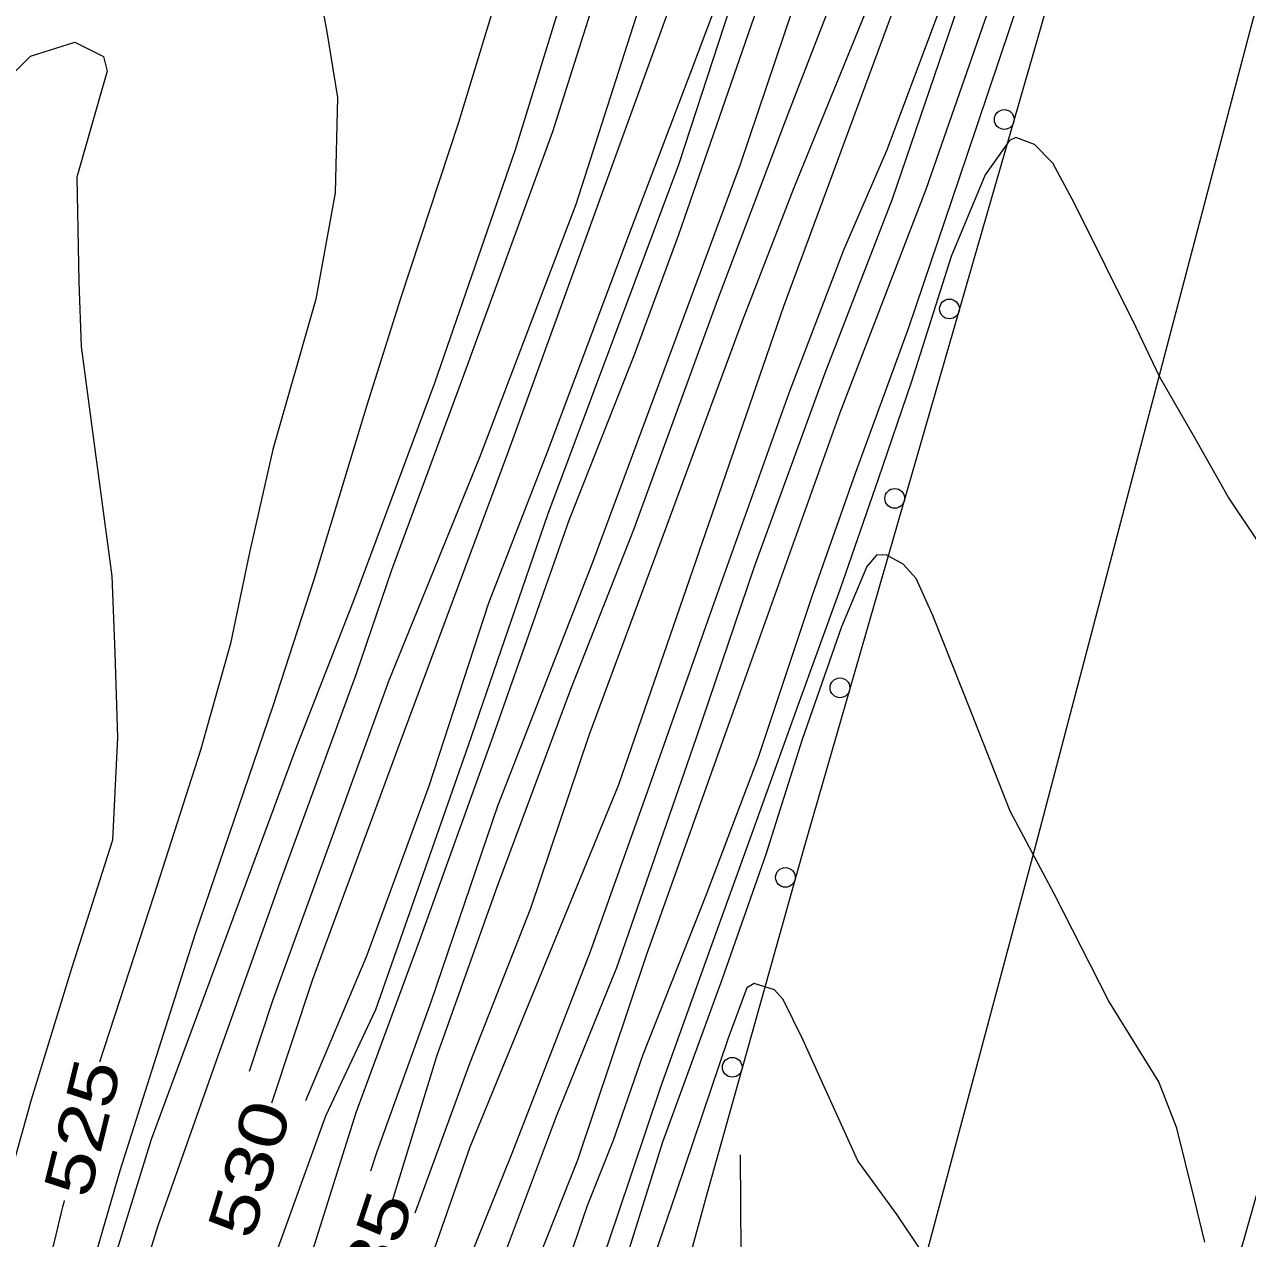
# Model space of a CAD drawing. Extents: x 2361284 to 2366480, y 6976556 to 6985346.
# Drawn here: x 2364687.2 to 2364811.3, y 6979257.1 to 6979380.2 of the extents above; entities that cross this region are included whole.
import ezdxf
from ezdxf.enums import TextEntityAlignment as Align

# ---------------------------------------------------------------- set-up
doc = ezdxf.new("R2010")
doc.units = 0
doc.header["$LTSCALE"] = 1.9
for name, color, linetype, lineweight in [('12', 7, 'Continuous', 13), ('13', 7, 'Continuous', 13), ('14', 7, 'Continuous', 13), ('17', 7, 'Continuous', 13), ('2', 7, 'Continuous', 13)]:
    doc.layers.add(name, color=color, linetype=linetype, lineweight=lineweight)

msp = doc.modelspace()

# ---------------------------------------------------------------- linework, layer by layer
at = {"layer": '12'}
for points in [[(2364772.018, 6979390.196), (2364764.659, 6979371.124), (2364757.528, 6979352.315), (2364748.999, 6979328.983), (2364742.603, 6979312.781), (2364735.094, 6979292.639), (2364729.016, 6979275.571), (2364724.486, 6979260.766)], [(2364753.629, 6979384.701), (2364748.036, 6979369.206), (2364736.235, 6979336.723), (2364725.655, 6979308.27), (2364716.45, 6979283.361), (2364712.279, 6979270.821)], [(2364717.021, 6979384.223), (2364717.917, 6979379.47), (2364719, 6979372.83), (2364718.732, 6979363.148), (2364716.774, 6979352.358), (2364712.429, 6979337.127), (2364710.069, 6979326.673), (2364708.127, 6979317.444), (2364705.1, 6979306.615), (2364700.369, 6979291.898), (2364694.849, 6979274.986)], [(2364785.914, 6979384.368), (2364778.652, 6979363.488), (2364769.927, 6979340.833), (2364759.611, 6979311.962), (2364750.28, 6979285.792), (2364743.337, 6979265.025), (2364737.955, 6979251.475)], [(2364691.272, 6979260.94), (2364691.215, 6979260.731), (2364691.104, 6979260.313), (2364690.997, 6979259.895), (2364690.927, 6979259.615), (2364690.881, 6979259.429), (2364690.79, 6979259.055), (2364690.278, 6979256.91), (2364690.023, 6979255.837), (2364689.642, 6979254.227), (2364689.264, 6979252.617), (2364689.076, 6979251.812), (2364688.702, 6979250.201), (2364688.516, 6979249.395), (2364688.238, 6979248.186), (2364687.871, 6979246.573), (2364687.689, 6979245.766), (2364687.418, 6979244.556), (2364687.149, 6979243.345), (2364687.015, 6979242.739)]]:
    msp.add_lwpolyline(points, dxfattribs=at)
at = {"layer": '13'}
for points in [[(2364762.962, 6979397.079), (2364754.778, 6979375.35), (2364748.758, 6979359.543), (2364740.253, 6979336.861), (2364734.309, 6979321.543), (2364728.245, 6979302.985), (2364721.919, 6979285.743), (2364715.727, 6979271.044)], [(2364748.407, 6979393.351), (2364740.794, 6979369.327), (2364731.76, 6979344.62), (2364724.457, 6979324.89), (2364720.877, 6979314.374), (2364713.263, 6979293.562), (2364706.894, 6979275.68), (2364700.748, 6979258.38), (2364695.294, 6979240.767)], [(2364776.538, 6979391.279), (2364765.261, 6979363.66), (2364760.018, 6979350.129), (2364752.151, 6979328.813), (2364744.467, 6979308.099), (2364738.574, 6979290.571), (2364732.412, 6979274.923), (2364726.817, 6979259.658)], [(2364743.541, 6979388.695), (2364736.992, 6979367.521), (2364728.827, 6979343.852), (2364720.694, 6979322.044), (2364714.689, 6979306.636), (2364707.768, 6979287.898), (2364700.075, 6979267.154), (2364692.187, 6979241.548)], [(2364751.858, 6979389.074), (2364743.145, 6979361.98), (2364733.379, 6979336.295), (2364724.203, 6979313.706), (2364712.42, 6979281.293), (2364710.03, 6979274.03)], [(2364777.445, 6979387.387), (2364764.234, 6979351.629), (2364756.633, 6979329.646), (2364747.475, 6979303.117), (2364732.394, 6979266.371), (2364720.769, 6979233.139)], [(2364783.278, 6979386.093), (2364775.242, 6979362.495), (2364768.409, 6979344.868), (2364761.206, 6979325.129), (2364755.321, 6979307.762), (2364747.271, 6979284.564), (2364741.153, 6979269.485), (2364735.478, 6979254.341), (2364735.206, 6979253.499)], [(2364735.959, 6979385.723), (2364731.246, 6979370.276), (2364725.394, 6979352.53), (2364722.007, 6979341.707), (2364716.575, 6979323.895), (2364712.426, 6979311.085), (2364704.547, 6979287.988), (2364696.894, 6979263.944), (2364690.668, 6979242.414)], [(2364759.913, 6979385.45), (2364753.567, 6979365.999), (2364740.283, 6979330.48), (2364732.246, 6979307.103), (2364722.821, 6979280.292), (2364717.772, 6979269.512), (2364712.374, 6979254.531), (2364707.056, 6979237.569)], [(2364780.507, 6979383.016), (2364774.655, 6979367.42), (2364770.3, 6979357.327), (2364764.759, 6979342.834), (2364757.326, 6979322.002), (2364750.47, 6979302.556), (2364744.596, 6979286.158), (2364736.68, 6979265.732), (2364731.247, 6979252.301), (2364728.045, 6979243.019), (2364724.418, 6979232.234)], [(2364788.257, 6979383.13), (2364782.81, 6979366.937), (2364776.896, 6979349.459), (2364771.496, 6979334.697), (2364767.143, 6979322.425), (2364761.659, 6979305.872), (2364756.352, 6979291.89), (2364749.935, 6979275.73), (2364746.948, 6979267.04), (2364744.321, 6979260.424), (2364740.982, 6979250.703), (2364737.989, 6979241.613), (2364734.081, 6979229.786)], [(2364761.527, 6979381.806), (2364753.555, 6979358.899), (2364749.031, 6979346.634), (2364742.439, 6979329.921), (2364734.748, 6979308.007), (2364727.275, 6979287.254), (2364720.83, 6979269.842), (2364716.635, 6979256.531), (2364709.332, 6979236.931)], [(2364765.168, 6979381.83), (2364759.837, 6979366.029), (2364753.412, 6979348.676), (2364744.831, 6979325.643), (2364735.215, 6979300.941), (2364728.473, 6979281.156), (2364722.978, 6979265.902), (2364722.316, 6979263.915)], [(2364683.113, 6979372.349), (2364687.839, 6979377.014), (2364692.355, 6979378.417), (2364695.259, 6979376.974), (2364695.62, 6979375.501), (2364694.761, 6979372.539), (2364692.556, 6979364.729), (2364692.737, 6979354.109), (2364692.999, 6979347.551), (2364694.345, 6979337.405), (2364696.1, 6979324.26), (2364696.404, 6979316.512), (2364696.686, 6979307.905), (2364696.165, 6979297.499), (2364691.989, 6979284.478), (2364687.905, 6979271.17), (2364684.821, 6979259.999)], [(2364812.385, 6979327.726), (2364809.331, 6979332.317), (2364805.791, 6979338.554), (2364802.404, 6979344.442), (2364799.996, 6979349.489), (2364793.727, 6979362.061), (2364791.538, 6979366.16), (2364789.68, 6979368.052), (2364787.793, 6979368.774), (2364787.146, 6979368.468), (2364784.678, 6979364.965), (2364781.207, 6979356.681), (2364777.178, 6979343.902), (2364773.821, 6979334.119), (2364769.938, 6979322.872), (2364765.66, 6979311.151), (2364761.023, 6979298.166), (2364756.784, 6979286.464), (2364751.757, 6979272.437), (2364747.38, 6979259.474), (2364741.027, 6979240.712), (2364736.972, 6979228.673)], [(2364806.949, 6979256.71), (2364805.888, 6979261.04), (2364804.128, 6979268.293), (2364802.294, 6979272.977), (2364797.216, 6979281.169), (2364791.663, 6979292.066), (2364787.223, 6979300.435), (2364783.277, 6979310.398), (2364779.373, 6979320.281), (2364777.667, 6979324.045), (2364776.363, 6979325.503), (2364774.624, 6979326.447), (2364773.655, 6979326.387), (2364772.655, 6979325.268), (2364770.103, 6979319.143), (2364766.123, 6979307.695), (2364762.413, 6979296.059), (2364757.963, 6979283.336), (2364751.93, 6979266.877), (2364746.466, 6979249.345)], [(2364794.485, 6979195.108), (2364795.276, 6979199.196), (2364795.866, 6979202.401), (2364795.648, 6979209.46), (2364795.824, 6979215.202), (2364794.996, 6979219.134), (2364793.464, 6979224.64), (2364791.639, 6979232.523), (2364788.398, 6979237.823), (2364784.477, 6979243.156), (2364778.226, 6979255.797), (2364775.731, 6979259.513), (2364771.769, 6979264.966), (2364766.192, 6979277.294), (2364764.193, 6979281.335), (2364763.293, 6979282.307), (2364761.242, 6979282.97), (2364760.511, 6979282.51), (2364758.61, 6979277.422), (2364753.338, 6979261.78), (2364747.627, 6979245.085), (2364743.95, 6979234.16), (2364741.908, 6979228.02)]]:
    msp.add_lwpolyline(points, dxfattribs=at)
at = {"layer": '14'}
msp.add_lwpolyline([(2365030.131, 6980158.041), (2365004.307, 6980067.892), (2364972.982, 6979957.817), (2364943.554, 6979853.382), (2364907.351, 6979725.071), (2364874.382, 6979609.101), (2364864.061, 6979572.294), (2364843.732, 6979498.593), (2364822.126, 6979419.186), (2364811.483, 6979379.439), (2364789.873, 6979297.32), (2364768.994, 6979219.127)], dxfattribs=at)
at = {"layer": '17'}
for points in [[(2364960.332, 6979715.804), (2364953.874, 6979703.002), (2364947.566, 6979690.12), (2364938.457, 6979670.954), (2364929.782, 6979651.579), (2364922.227, 6979633.087), (2364915.114, 6979614.418), (2364908.287, 6979596.122), (2364901.984, 6979577.641), (2364892.839, 6979547.433), (2364884.097, 6979517.108), (2364872.883, 6979477.54), (2364861.719, 6979437.951), (2364849.426, 6979394.022), (2364837.123, 6979350.092), (2364827.923, 6979317.333), (2364818.705, 6979284.573), (2364810.926, 6979257.128), (2364802.845, 6979229.78), (2364801.116, 6979224.323), (2364799.328, 6979218.886), (2364798.239, 6979215.595), (2364797.15, 6979212.315)], [(2364746.738, 6979225.977), (2364756.392, 6979261.379), (2364766.298, 6979296.716), (2364778.176, 6979337.822), (2364790.057, 6979378.936), (2364797.479, 6979404.938), (2364804.912, 6979430.94), (2364814.447, 6979464.182), (2364823.951, 6979497.425), (2364834.372, 6979534.276), (2364844.752, 6979571.126), (2364856.284, 6979612.039), (2364867.805, 6979652.95), (2364873.106, 6979671.853), (2364878.346, 6979690.772), (2364879.914, 6979697.298), (2364881.402, 6979703.853), (2364882.414, 6979707.802), (2364883.477, 6979711.732)]]:
    msp.add_lwpolyline(points, dxfattribs=at)
for centre in [(2364786.604, 6979370.589), (2364781.053, 6979351.375), (2364775.501, 6979332.16), (2364769.947, 6979312.947), (2364764.418, 6979293.718), (2364759.018, 6979274.461)]:
    msp.add_circle(centre, 1, dxfattribs=at)
at = {"layer": '2'}
msp.add_line((2364759.939, 6979255.58), (2364759.864, 6979265.58), dxfattribs=at)

# ---------------------------------------------------------------- texts
at = {"layer": '12'}
for s, height, rotation, width, p in [(' 525 ', 4.799, 76.195, 1.3, (2364695.445, 6979267.773)), (' 530 ', 4.8, 73.059, 1.3, (2364712.337, 6979263.475)), (' 535 ', 4.8, 71.747, 1.35, (2364724.491, 6979253.98))]:
    msp.add_text(s, height=height, rotation=rotation, dxfattribs=dict(at, width=width)).set_placement(p, align=Align.CENTER)

doc.saveas('drawing.dxf')
